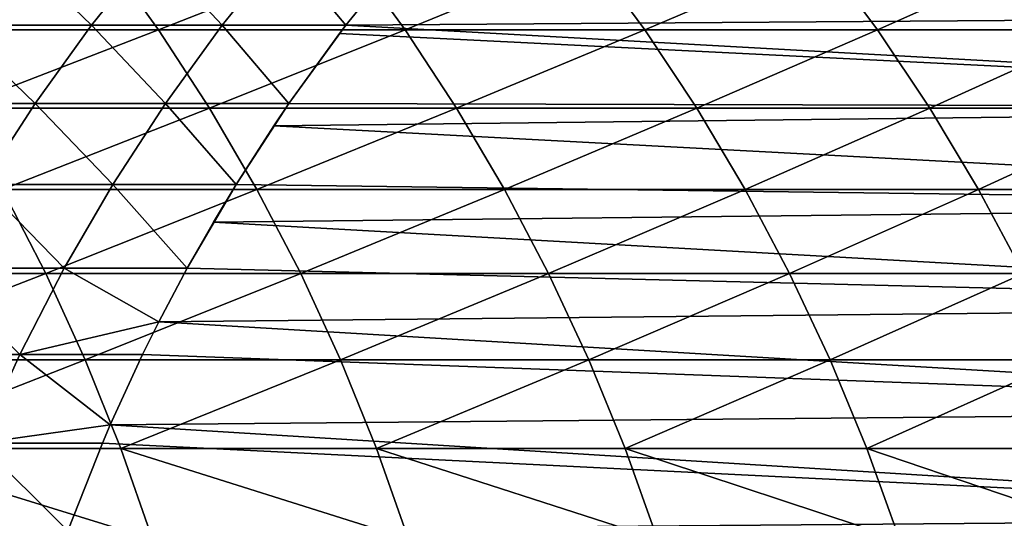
# Model space of a CAD drawing. Header units: metres. Extents: x -24 to 236, y -24 to 24.
# Tile 306 of 316: x 211.91 to 216.59, y 3.25 to 5.62. Entities that reach past the tile are written whole.
import ezdxf

# ---------------------------------------------------------------- set-up
doc = ezdxf.new("R2010")
doc.units = ezdxf.units.M
doc.layers.add('solid_10392024', color=7, linetype='CONTINUOUS')

msp = doc.modelspace()

# ---------------------------------------------------------------- linework, layer by layer
at = {"layer": 'solid_10392024'}
for points in [[(211.885895, 5.945916, 295.902344), (212.254883, 5.58986, 293.595245), (211.601151, 5.589866, 295.816467)], [(211.885895, 5.945916, 295.902344), (212.540955, 5.945909, 293.676605), (212.254883, 5.58986, 293.595245)], [(212.540955, 5.945909, 293.676605), (212.875519, 5.589851, 291.356354), (212.254883, 5.58986, 293.595245)], [(212.540955, 5.945909, 293.676605), (213.162842, 5.945899, 291.433197), (212.875519, 5.589851, 291.356354)], [(213.162842, 5.945899, 291.433197), (213.462769, 5.589846, 289.100708), (212.875519, 5.589851, 291.356354)], [(213.162842, 5.945899, 291.433197), (213.751266, 5.945894, 289.173004), (213.462769, 5.589846, 289.100708)], [(220.831589, 5.642336, 259.719269), (213.462769, 5.589846, 289.100708), (213.751266, 5.945894, 289.173004)], [(211.370193, 5.568413, 331.681702), (212.314667, 5.925355, 329.436768), (211.114258, 5.925364, 331.532318)], [(211.370193, 5.568413, 331.681702), (212.573227, 5.568404, 329.581573), (212.314667, 5.925355, 329.436768)], [(212.573227, 5.568404, 329.581573), (213.482666, 5.925344, 327.311615), (212.314667, 5.925355, 329.436768)], [(212.573227, 5.568404, 329.581573), (213.743713, 5.568393, 327.451843), (213.482666, 5.925344, 327.311615)], [(213.743713, 5.568393, 327.451843), (214.617828, 5.925337, 325.157715), (213.482666, 5.925344, 327.311615)], [(213.743713, 5.568393, 327.451843), (214.881287, 5.568387, 325.293365), (214.617828, 5.925337, 325.157715)], [(214.881287, 5.568387, 325.293365), (215.719772, 5.925344, 322.975861), (214.617828, 5.925337, 325.157715)], [(214.881287, 5.568387, 325.293365), (215.98555, 5.568393, 323.106934), (215.719772, 5.925344, 322.975861)], [(215.98555, 5.568393, 323.106934), (216.788162, 5.925355, 320.766907), (215.719772, 5.925344, 322.975861)], [(215.98555, 5.568393, 323.106934), (217.056137, 5.568404, 320.893402), (216.788162, 5.925355, 320.766907)], [(220.831589, 5.642336, 259.719269), (220.507431, 5.199946, 259.638428), (213.462769, 5.589846, 289.100708)], [(211.601151, 5.589866, 295.816467), (211.986832, 5.218958, 293.519012), (211.334351, 5.218964, 295.735992)], [(211.609909, 5.196665, 331.821594), (212.573227, 5.568404, 329.581573), (211.370193, 5.568413, 331.681702)], [(211.601151, 5.589866, 295.816467), (212.254883, 5.58986, 293.595245), (211.986832, 5.218958, 293.519012)], [(211.609909, 5.196665, 331.821594), (212.815384, 5.196657, 329.717163), (212.573227, 5.568404, 329.581573)], [(212.254883, 5.58986, 293.595245), (212.606308, 5.218949, 291.284393), (211.986832, 5.218958, 293.519012)], [(212.254883, 5.58986, 293.595245), (212.875519, 5.589851, 291.356354), (212.606308, 5.218949, 291.284393)], [(212.815384, 5.196657, 329.717163), (213.743713, 5.568393, 327.451843), (212.573227, 5.568404, 329.581573)], [(212.875519, 5.589851, 291.356354), (213.192459, 5.218945, 289.032959), (212.606308, 5.218949, 291.284393)], [(212.815384, 5.196657, 329.717163), (213.988235, 5.196646, 327.583191), (213.743713, 5.568393, 327.451843)], [(212.875519, 5.589851, 291.356354), (213.462769, 5.589846, 289.100708), (213.192459, 5.218945, 289.032959)], [(213.462769, 5.589846, 289.100708), (213.432663, 5.550468, 289.09317), (213.192459, 5.218945, 289.032959)], [(220.507431, 5.199946, 259.638428), (213.432663, 5.550468, 289.09317), (213.462769, 5.589846, 289.100708)], [(213.988235, 5.196646, 327.583191), (214.881287, 5.568387, 325.293365), (213.743713, 5.568393, 327.451843)], [(213.988235, 5.196646, 327.583191), (215.128052, 5.19664, 325.42041), (214.881287, 5.568387, 325.293365)], [(215.128052, 5.19664, 325.42041), (215.98555, 5.568393, 323.106934), (214.881287, 5.568387, 325.293365)], [(215.128052, 5.19664, 325.42041), (216.234467, 5.196647, 323.229706), (215.98555, 5.568393, 323.106934)], [(216.234467, 5.196647, 323.229706), (217.056137, 5.568404, 320.893402), (215.98555, 5.568393, 323.106934)], [(216.234467, 5.196647, 323.229706), (217.307129, 5.196657, 321.011902), (217.056137, 5.568404, 320.893402)], [(220.507431, 5.199946, 259.638428), (213.192459, 5.218945, 289.032959), (213.432663, 5.550468, 289.09317)], [(211.334351, 5.218964, 295.735992), (211.986832, 5.218958, 293.519012), (211.737518, 4.834188, 293.44812)], [(211.832748, 4.811109, 331.95166), (212.815384, 5.196657, 329.717163), (211.609909, 5.196665, 331.821594)], [(211.986832, 5.218958, 293.519012), (212.355911, 4.83418, 291.217438), (211.737518, 4.834188, 293.44812)], [(211.832748, 4.811109, 331.95166), (213.040497, 4.811101, 329.843262), (212.815384, 5.196657, 329.717163)], [(211.986832, 5.218958, 293.519012), (212.606308, 5.218949, 291.284393), (212.355911, 4.83418, 291.217438)], [(212.606308, 5.218949, 291.284393), (212.94104, 4.834176, 288.96994), (212.355911, 4.83418, 291.217438)], [(212.606308, 5.218949, 291.284393), (213.192459, 5.218945, 289.032959), (212.94104, 4.834176, 288.96994)], [(213.040497, 4.811101, 329.843262), (213.988235, 5.196646, 327.583191), (212.815384, 5.196657, 329.717163)], [(213.192459, 5.218945, 289.032959), (213.120132, 5.112581, 289.014832), (212.94104, 4.834176, 288.96994)], [(213.040497, 4.811101, 329.843262), (214.21553, 4.811091, 327.705261), (213.988235, 5.196646, 327.583191)], [(220.507431, 5.199946, 259.638428), (213.120132, 5.112581, 289.014832), (213.192459, 5.218945, 289.032959)], [(220.507431, 5.199946, 259.638428), (220.210342, 4.737862, 259.564362), (213.120132, 5.112581, 289.014832)], [(214.21553, 4.811091, 327.705261), (215.128052, 5.19664, 325.42041), (213.988235, 5.196646, 327.583191)], [(214.21553, 4.811091, 327.705261), (215.357452, 4.811086, 325.538513), (215.128052, 5.19664, 325.42041)], [(215.357452, 4.811086, 325.538513), (216.234467, 5.196647, 323.229706), (215.128052, 5.19664, 325.42041)], [(215.357452, 4.811086, 325.538513), (216.465866, 4.811092, 323.343842), (216.234467, 5.196647, 323.229706)], [(216.465866, 4.811092, 323.343842), (217.307129, 5.196657, 321.011902), (216.234467, 5.196647, 323.229706)], [(216.465866, 4.811092, 323.343842), (217.540451, 4.811101, 321.12204), (217.307129, 5.196657, 321.011902)], [(220.210342, 4.737862, 259.564362), (212.94104, 4.834176, 288.96994), (213.120132, 5.112581, 289.014832)], [(211.737518, 4.834188, 293.44812), (212.125, 4.436567, 291.155701), (211.507614, 4.436574, 293.382751)], [(211.737518, 4.834188, 293.44812), (212.355911, 4.83418, 291.217438), (212.125, 4.436567, 291.155701)], [(212.355911, 4.83418, 291.217438), (212.709183, 4.436563, 288.911835), (212.125, 4.436567, 291.155701)], [(212.355911, 4.83418, 291.217438), (212.94104, 4.834176, 288.96994), (212.709183, 4.436563, 288.911835)], [(212.94104, 4.834176, 288.96994), (212.833817, 4.656039, 288.943085), (212.709183, 4.436563, 288.911835)], [(220.210342, 4.737862, 259.564362), (212.833817, 4.656039, 288.943085), (212.94104, 4.834176, 288.96994)], [(210.795883, 4.41277, 334.153198), (212.038147, 4.412769, 332.071533), (211.832748, 4.811109, 331.95166)], [(212.038147, 4.412769, 332.071533), (213.040497, 4.811101, 329.843262), (211.832748, 4.811109, 331.95166)], [(212.038147, 4.412769, 332.071533), (213.247986, 4.412762, 329.959442), (213.040497, 4.811101, 329.843262)], [(213.247986, 4.412762, 329.959442), (214.21553, 4.811091, 327.705261), (213.040497, 4.811101, 329.843262)], [(213.247986, 4.412762, 329.959442), (214.425034, 4.412753, 327.81781), (214.21553, 4.811091, 327.705261)], [(214.425034, 4.412753, 327.81781), (215.357452, 4.811086, 325.538513), (214.21553, 4.811091, 327.705261)], [(214.425034, 4.412753, 327.81781), (215.568893, 4.412748, 325.6474), (215.357452, 4.811086, 325.538513)], [(215.568893, 4.412748, 325.6474), (216.465866, 4.811092, 323.343842), (215.357452, 4.811086, 325.538513)], [(215.568893, 4.412748, 325.6474), (216.679153, 4.412754, 323.449036), (216.465866, 4.811092, 323.343842)], [(216.679153, 4.412754, 323.449036), (217.540451, 4.811101, 321.12204), (216.465866, 4.811092, 323.343842)], [(220.210342, 4.737862, 259.564362), (219.941452, 4.257866, 259.497314), (212.833817, 4.656039, 288.943085)], [(219.941452, 4.257866, 259.497314), (212.709183, 4.436563, 288.911835), (212.833817, 4.656039, 288.943085)], [(210.981277, 4.002705, 334.2659), (212.038147, 4.412769, 332.071533), (210.795883, 4.41277, 334.153198)], [(210.981277, 4.002705, 334.2659), (212.225525, 4.002704, 332.180878), (212.038147, 4.412769, 332.071533)], [(211.507614, 4.436574, 293.382751), (211.9142, 4.027164, 291.099304), (211.297729, 4.027171, 293.323059)], [(211.507614, 4.436574, 293.382751), (212.125, 4.436567, 291.155701), (211.9142, 4.027164, 291.099304)], [(212.125, 4.436567, 291.155701), (212.574753, 4.182508, 288.878143), (211.9142, 4.027164, 291.099304)], [(212.225525, 4.002704, 332.180878), (213.247986, 4.412762, 329.959442), (212.038147, 4.412769, 332.071533)], [(212.125, 4.436567, 291.155701), (212.709183, 4.436563, 288.911835), (212.574753, 4.182508, 288.878143)], [(212.225525, 4.002704, 332.180878), (213.437286, 4.002698, 330.06546), (213.247986, 4.412762, 329.959442)], [(219.941452, 4.257866, 259.497314), (212.574753, 4.182508, 288.878143), (212.709183, 4.436563, 288.911835)], [(213.437286, 4.002698, 330.06546), (214.425034, 4.412753, 327.81781), (213.247986, 4.412762, 329.959442)], [(213.437286, 4.002698, 330.06546), (214.61618, 4.00269, 327.920471), (214.425034, 4.412753, 327.81781)], [(214.61618, 4.00269, 327.920471), (215.568893, 4.412748, 325.6474), (214.425034, 4.412753, 327.81781)], [(214.61618, 4.00269, 327.920471), (215.761795, 4.002686, 325.746704), (215.568893, 4.412748, 325.6474)], [(215.761795, 4.002686, 325.746704), (216.679153, 4.412754, 323.449036), (215.568893, 4.412748, 325.6474)], [(215.761795, 4.002686, 325.746704), (216.873749, 4.00269, 323.544983), (216.679153, 4.412754, 323.449036)], [(219.941452, 4.257866, 259.497314), (219.701675, 3.761589, 259.437531), (212.574753, 4.182508, 288.878143)], [(212.574753, 4.182508, 288.878143), (212.497513, 4.027161, 288.858795), (211.9142, 4.027164, 291.099304)], [(219.701675, 3.761589, 259.437531), (212.497513, 4.027161, 288.858795), (212.574753, 4.182508, 288.878143)], [(211.297729, 4.027171, 293.323059), (211.9142, 4.027164, 291.099304), (211.724045, 3.607061, 291.048492)], [(211.9142, 4.027164, 291.099304), (212.343903, 3.693715, 288.820282), (211.724045, 3.607061, 291.048492)], [(211.9142, 4.027164, 291.099304), (212.497513, 4.027161, 288.858795), (212.343903, 3.693715, 288.820282)], [(219.701675, 3.761589, 259.437531), (212.343903, 3.693715, 288.820282), (212.497513, 4.027161, 288.858795)], [(211.148376, 3.582004, 334.367493), (212.225525, 4.002704, 332.180878), (210.981277, 4.002705, 334.2659)], [(211.148376, 3.582004, 334.367493), (212.394424, 3.582003, 332.279449), (212.225525, 4.002704, 332.180878)], [(212.394424, 3.582003, 332.279449), (213.437286, 4.002698, 330.06546), (212.225525, 4.002704, 332.180878)], [(212.394424, 3.582003, 332.279449), (213.60791, 3.581998, 330.161011), (213.437286, 4.002698, 330.06546)], [(213.60791, 3.581998, 330.161011), (214.61618, 4.00269, 327.920471), (213.437286, 4.002698, 330.06546)], [(213.60791, 3.581998, 330.161011), (214.788452, 3.58199, 328.013), (214.61618, 4.00269, 327.920471)], [(214.788452, 3.58199, 328.013), (215.761795, 4.002686, 325.746704), (214.61618, 4.00269, 327.920471)], [(214.788452, 3.58199, 328.013), (215.935654, 3.581986, 325.836212), (215.761795, 4.002686, 325.746704)], [(215.935654, 3.581986, 325.836212), (216.873749, 4.00269, 323.544983), (215.761795, 4.002686, 325.746704)], [(215.935654, 3.581986, 325.836212), (217.049133, 3.581991, 323.6315), (216.873749, 4.00269, 323.544983)], [(219.701675, 3.761589, 259.437531), (219.492065, 3.251203, 259.385284), (212.343903, 3.693715, 288.820282)], [(212.343903, 3.693715, 288.820282), (212.306595, 3.607058, 288.810944), (211.724045, 3.607061, 291.048492)], [(219.492065, 3.251203, 259.385284), (212.306595, 3.607058, 288.810944), (212.343903, 3.693715, 288.820282)], [(211.724045, 3.607061, 291.048492), (212.14209, 3.191444, 288.769714), (211.555069, 3.177374, 291.003296)], [(211.724045, 3.607061, 291.048492), (212.306595, 3.607058, 288.810944), (212.14209, 3.191444, 288.769714)], [(219.492065, 3.251203, 259.385284), (212.14209, 3.191444, 288.769714), (212.306595, 3.607058, 288.810944)], [(212.544373, 3.151785, 332.366974), (212.394424, 3.582003, 332.279449), (211.148376, 3.582004, 334.367493)], [(211.296722, 3.151785, 334.457672), (212.544373, 3.151785, 332.366974), (211.148376, 3.582004, 334.367493)], [(213.759384, 3.15178, 330.24585), (213.60791, 3.581998, 330.161011), (212.394424, 3.582003, 332.279449)], [(212.544373, 3.151785, 332.366974), (213.759384, 3.15178, 330.24585), (212.394424, 3.582003, 332.279449)], [(214.941391, 3.151773, 328.095154), (214.788452, 3.58199, 328.013), (213.60791, 3.581998, 330.161011)], [(213.759384, 3.15178, 330.24585), (214.941391, 3.151773, 328.095154), (213.60791, 3.581998, 330.161011)], [(216.090012, 3.15177, 325.91568), (215.935654, 3.581986, 325.836212), (214.788452, 3.58199, 328.013)], [(214.941391, 3.151773, 328.095154), (216.090012, 3.15177, 325.91568), (214.788452, 3.58199, 328.013)], [(217.204834, 3.151773, 323.708282), (217.049133, 3.581991, 323.6315), (215.935654, 3.581986, 325.836212)], [(216.090012, 3.15177, 325.91568), (217.204834, 3.151773, 323.708282), (215.935654, 3.581986, 325.836212)], [(219.492065, 3.251203, 259.385284), (219.313278, 2.728342, 259.340698), (212.14209, 3.191444, 288.769714)]]:
    msp.add_3dface(points, dxfattribs=at)

doc.saveas('drawing.dxf')
